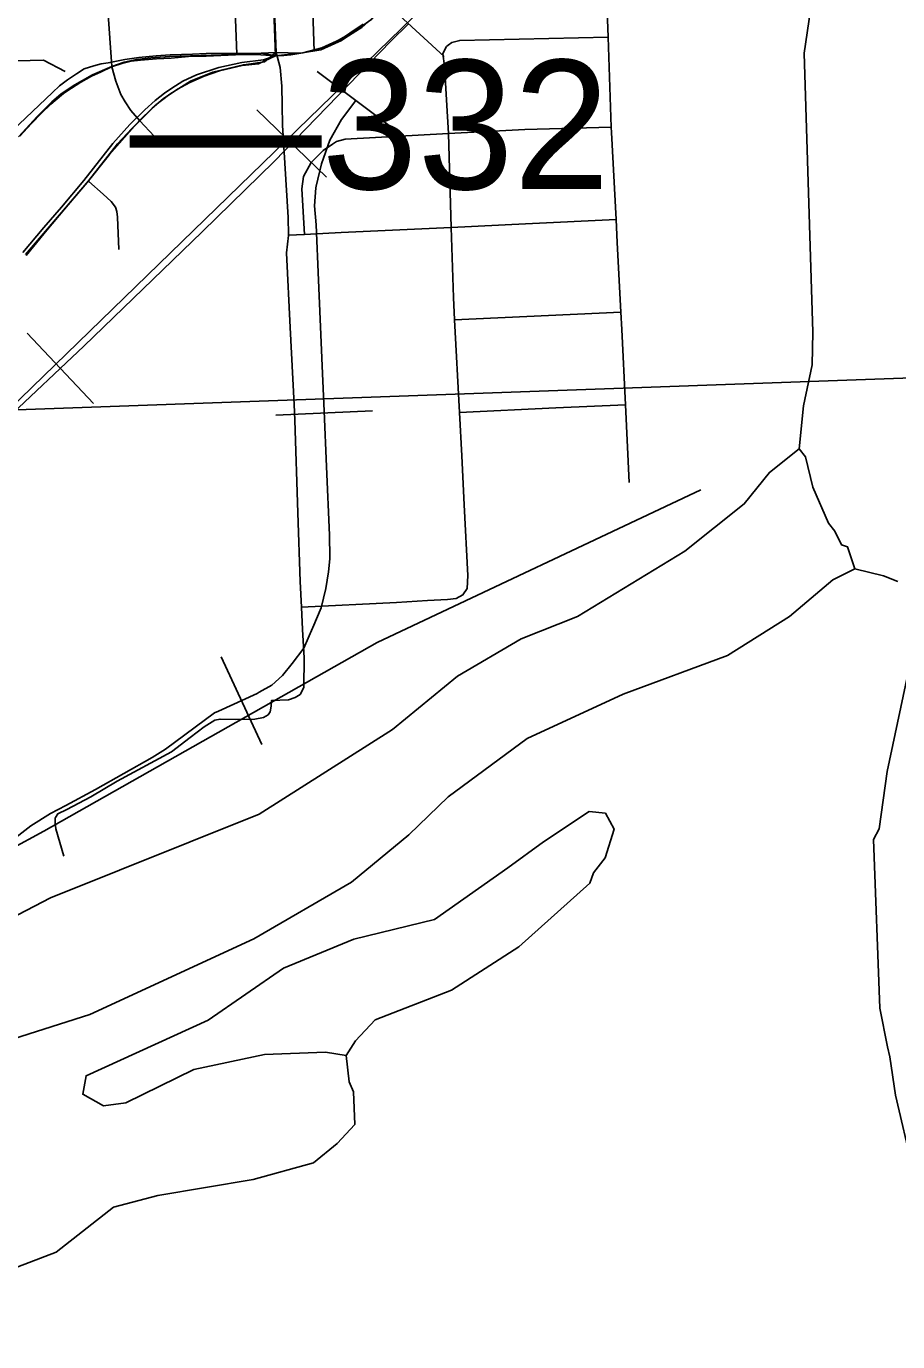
# Model space of a CAD drawing. Extents: x 128.7 to 185.5, y -21.4 to 12.6.
# Drawn here: x 170.375 to 171.051, y -9.139 to -8.12 of the extents above; entities that cross this region are included whole.
import ezdxf

# ---------------------------------------------------------------- set-up
doc = ezdxf.new("R2010")
doc.units = 0
for name, color, linetype in [('tdCoCityStreetMinor', 7, 'Continuous'), ('tdCoHydroRiver', 7, 'Continuous'), ('tdCoPriCL', 7, 'Continuous'), ('tdCoPriDiv', 7, 'Continuous'), ('tdCoPrimary', 7, 'Continuous'), ('tdCoPriNonDiv', 7, 'Continuous'), ('tdCoRRCL', 7, 'Continuous'), ('tdCoSectLine', 7, 'Continuous'), ('tdStHwyPriRefPost1', 7, 'Continuous')]:
    doc.layers.add(name, color=color, linetype=linetype)

msp = doc.modelspace()

# ---------------------------------------------------------------- linework, layer by layer
at = {"layer": 'tdCoCityStreetMinor'}
for p, q in [((170.8287, -8.1984), (170.8262, -8.1288)), ((170.5786, -8.2821), (170.5909, -8.2815)), ((170.7073, -8.3477), (170.8361, -8.3416)), ((170.8427, -8.4737), (170.8397, -8.4135))]:
    msp.add_line(p, q, dxfattribs=at)
for points in [[(170.8262, -8.1288), (170.8254, -8.1083), (170.8225, -8.0566), (170.8213, -8.0343), (170.8178, -7.9635), (170.8171, -7.9138), (170.817, -7.907), (170.8165, -7.8909)], [(170.5487, -8.2119), (170.4997, -8.2135), (170.491, -8.2131), (170.4836, -8.2111), (170.4744, -8.2053), (170.4634, -8.1934), (170.4563, -8.1854), (170.4519, -8.1789), (170.4487, -8.1731), (170.4448, -8.1629), (170.4418, -8.1518), (170.4417, -8.1515), (170.4387, -8.1076), (170.4383, -8.1014), (170.437, -8.0721)], [(170.7025, -8.2033), (170.6995, -8.1513), (170.6983, -8.1414), (170.701, -8.136), (170.7024, -8.1349), (170.7052, -8.1328), (170.7113, -8.1313), (170.8262, -8.1288)], [(170.2768, -8.1518), (170.3574, -8.1473), (170.3887, -8.1465), (170.4056, -8.1554)], [(170.5786, -8.2821), (170.5786, -8.2817), (170.5782, -8.2683), (170.574, -8.197), (170.5737, -8.1813), (170.5734, -8.1666), (170.5721, -8.1522), (170.5689, -8.1407)], [(170.7025, -8.2033), (170.7616, -8.2002), (170.8287, -8.1984)], [(170.8324, -8.27), (170.8289, -8.2025), (170.8287, -8.1984)], [(170.5909, -8.2815), (170.5889, -8.2463), (170.5902, -8.2367), (170.5961, -8.2258), (170.6055, -8.2164), (170.6127, -8.2116), (170.6158, -8.2095), (170.6225, -8.2076), (170.7025, -8.2033)], [(170.7047, -8.2761), (170.7025, -8.2033), (170.7025, -8.2033)], [(170.4471, -8.2931), (170.4461, -8.2682), (170.4455, -8.2638), (170.4446, -8.2603), (170.4412, -8.2561), (170.435, -8.2502), (170.4239, -8.2404), (170.4236, -8.2401)], [(170.7047, -8.2761), (170.7623, -8.2734), (170.8324, -8.27)], [(170.8361, -8.3416), (170.8333, -8.2878), (170.8324, -8.27)], [(170.5909, -8.2815), (170.6193, -8.2801), (170.7047, -8.2761)], [(170.7073, -8.3477), (170.7064, -8.3303), (170.7047, -8.2761)], [(170.5886, -8.5701), (170.5876, -8.5503), (170.5858, -8.4971), (170.5834, -8.4254), (170.583, -8.4132), (170.5799, -8.3535), (170.5769, -8.2957), (170.5785, -8.2824), (170.5786, -8.2821)], [(170.8397, -8.4135), (170.8368, -8.3551), (170.8361, -8.3416)], [(170.7111, -8.4194), (170.7111, -8.4194), (170.7073, -8.3477)], [(170.7111, -8.4194), (170.7857, -8.4158), (170.8397, -8.4135)], [(170.5886, -8.5701), (170.6623, -8.5666), (170.6864, -8.5651), (170.7017, -8.5641), (170.7086, -8.5634), (170.7138, -8.5607), (170.717, -8.5557), (170.7175, -8.5456), (170.7148, -8.491), (170.7128, -8.4529), (170.7111, -8.4194)], [(170.4046, -8.763), (170.3982, -8.7419), (170.3977, -8.7371), (170.3977, -8.7334), (170.3979, -8.733), (170.3998, -8.7301), (170.4069, -8.7269), (170.4254, -8.717), (170.4458, -8.7049), (170.4879, -8.6821), (170.5024, -8.671), (170.5133, -8.6629), (170.5214, -8.6578), (170.5256, -8.6568), (170.5374, -8.6571), (170.5524, -8.6568), (170.5591, -8.6557), (170.5628, -8.6536), (170.5644, -8.6511), (170.5651, -8.6469), (170.5653, -8.6425), (170.5785, -8.6418), (170.5837, -8.6401), (170.5876, -8.6379), (170.5904, -8.6324), (170.5906, -8.6095), (170.5895, -8.5874), (170.5886, -8.5701)]]:
    msp.add_lwpolyline(points, dxfattribs=at)
at = {"layer": 'tdCoHydroRiver'}
for points in [[(171.0555, -7.6961), (170.9806, -7.879), (170.9621, -7.9318), (170.9623, -7.9776), (170.9801, -8.029), (170.9831, -8.1078), (170.9781, -8.1411), (170.985, -8.3571), (170.9844, -8.3824), (170.9777, -8.4143), (170.9743, -8.4475)], [(171.0174, -8.5406), (171.0119, -8.5234), (171.0072, -8.522), (171.002, -8.5112), (170.997, -8.5051), (170.9849, -8.4771), (170.9792, -8.4537), (170.9743, -8.4475), (170.9513, -8.4658), (170.9317, -8.4902), (170.8858, -8.5267), (170.8025, -8.5773), (170.759, -8.5948), (170.7096, -8.6236), (170.6591, -8.665), (170.5559, -8.7306), (170.3942, -8.7953), (170.2565, -8.8669)], [(169.8324, -9.2055), (169.9607, -9.0931), (170.0346, -9.0445), (170.191, -8.9674), (170.3061, -8.9234), (170.4246, -8.8857), (170.5518, -8.827), (170.6274, -8.7831), (170.6718, -8.7466), (170.7022, -8.717), (170.7636, -8.672), (170.838, -8.6375), (170.9189, -8.6075), (170.9667, -8.5773), (171.0003, -8.5491), (171.0174, -8.5406), (171.0397, -8.546), (171.0509, -8.5503)], [(171.0611, -8.6099), (171.0424, -8.6975), (171.0362, -8.7419), (171.0318, -8.75), (171.0369, -8.8808), (171.0428, -8.9106), (171.0447, -8.9184), (171.049, -8.9482), (171.0622, -9.0045)], [(170.6232, -8.9174), (170.6073, -8.9149), (170.56, -8.9167), (170.5052, -8.9283), (170.4525, -8.954), (170.4352, -8.9563), (170.4191, -8.9474), (170.4217, -8.9331), (170.5163, -8.89), (170.5748, -8.8498), (170.6291, -8.8272), (170.6917, -8.8121), (170.7485, -8.772), (170.7762, -8.752), (170.8116, -8.7285), (170.8242, -8.7296), (170.831, -8.742), (170.824, -8.7644), (170.815, -8.7758), (170.8121, -8.7838), (170.7572, -8.8333), (170.7049, -8.8669), (170.6458, -8.8897), (170.6306, -8.9061), (170.6232, -8.9174), (170.6255, -8.9378), (170.629, -8.9456), (170.63, -8.9708), (170.6163, -8.9855), (170.598, -9.0005), (170.5511, -9.0133), (170.4774, -9.0257), (170.443, -9.0349), (170.3986, -9.0698), (170.3566, -9.0856)]]:
    msp.add_lwpolyline(points, dxfattribs=at)
at = {"layer": 'tdCoPriCL'}
for points in [[(170.557, -7.8978), (170.5581, -7.9179), (170.5592, -7.9395), (170.5603, -7.9606), (170.5609, -7.9712), (170.5615, -7.9834), (170.5615, -7.9835), (170.5625, -8.003), (170.5637, -8.0281), (170.5646, -8.0464), (170.5656, -8.0658), (170.5668, -8.0945), (170.5686, -8.1431)], [(170.5686, -8.1431), (170.575, -8.1429), (170.5805, -8.1423), (170.5898, -8.1409), (170.5971, -8.1391), (170.6043, -8.1369), (170.6113, -8.1343), (170.6174, -8.1311), (170.6214, -8.1287), (170.626, -8.1255), (170.6326, -8.1212), (170.6364, -8.1186)], [(170.3705, -8.2054), (170.3795, -8.1956), (170.3872, -8.1875), (170.3943, -8.1806), (170.4043, -8.1724), (170.4105, -8.1681), (170.4176, -8.1635), (170.4259, -8.159), (170.4333, -8.1555), (170.4414, -8.1518), (170.4495, -8.149), (170.4566, -8.1472), (170.4639, -8.1465), (170.4764, -8.1455), (170.4876, -8.1449), (170.504, -8.1435), (170.5149, -8.1434), (170.5433, -8.1422), (170.5532, -8.1422), (170.5686, -8.1431)], [(170.3753, -8.2978), (170.3912, -8.2782), (170.4049, -8.2618), (170.4226, -8.2414), (170.4399, -8.2196), (170.4553, -8.2021), (170.463, -8.1933), (170.4729, -8.1837), (170.4814, -8.1766), (170.4925, -8.1689), (170.502, -8.1639), (170.5131, -8.159), (170.5252, -8.1549), (170.5426, -8.1506), (170.5553, -8.1494), (170.5686, -8.1431)]]:
    msp.add_lwpolyline(points, dxfattribs=at)
at = {"layer": 'tdCoPriDiv'}
for points in [[(170.6853, -7.8602), (170.5255, -7.8697), (170.5356, -8.0672), (170.5385, -8.1418)], [(170.6885, -7.9201), (170.5885, -7.9259), (170.5968, -8.0934), (170.5985, -8.1396)], [(170.3647, -8.201), (170.3956, -8.1715), (170.401, -8.1663), (170.4072, -8.1617), (170.4142, -8.157), (170.4203, -8.1533), (170.4276, -8.1508), (170.4333, -8.1495), (170.4388, -8.1486), (170.4518, -8.146), (170.4626, -8.1445), (170.4759, -8.1432), (170.487, -8.1425), (170.5042, -8.142), (170.5148, -8.1415), (170.5385, -8.1412), (170.5592, -8.1415), (170.5686, -8.1431)], [(170.3726, -8.2954), (170.389, -8.2761), (170.4027, -8.2605), (170.42, -8.2398), (170.4425, -8.2112), (170.4556, -8.1964), (170.4673, -8.185), (170.4753, -8.1778), (170.4825, -8.172), (170.4881, -8.1681), (170.4968, -8.1627), (170.5072, -8.1579), (170.5247, -8.1521), (170.5425, -8.1484), (170.5593, -8.1462), (170.5686, -8.1431)]]:
    msp.add_lwpolyline(points, dxfattribs=at)
at = {"layer": 'tdCoPrimary'}
for p, q in [((170.5672, -8.0945), (170.5689, -8.1407)), ((170.5672, -8.0945), (170.5689, -8.1407)), ((170.6223, -8.1296), (170.6337, -8.1223)), ((170.6223, -8.1296), (170.6337, -8.1223)), ((170.5689, -8.1407), (170.5456, -8.1416)), ((170.5689, -8.1407), (170.5456, -8.1416)), ((170.5678, -8.1415), (170.5689, -8.1407)), ((170.5678, -8.1415), (170.5689, -8.1407))]:
    msp.add_line(p, q, dxfattribs=at)
for points in [[(170.5689, -8.1407), (170.588, -8.1412), (170.6036, -8.1385), (170.6197, -8.1312), (170.6223, -8.1296), (170.6337, -8.1223), (170.6355, -8.1212), (170.6498, -8.1084), (170.6622, -8.0974), (170.6654, -8.0946), (170.673, -8.0839), (170.6777, -8.0767), (170.683, -8.0641), (170.6881, -8.0499), (170.6906, -8.042), (170.6919, -8.032), (170.6915, -8.018), (170.6914, -8.0169), (170.6907, -7.9934), (170.6884, -7.9245), (170.688, -7.9114), (170.6873, -7.8902)], [(170.5574, -7.8978), (170.5574, -7.8979), (170.5585, -7.9179), (170.5596, -7.9395), (170.5607, -7.9606), (170.5609, -7.9643), (170.5613, -7.9712), (170.5619, -7.9834), (170.5629, -8.003), (170.5641, -8.0281), (170.565, -8.0464), (170.566, -8.0658), (170.5663, -8.0728), (170.5672, -8.0945), (170.5689, -8.1407)], [(170.6337, -8.1223), (170.6355, -8.1212), (170.6498, -8.1084), (170.6622, -8.0974)], [(170.6337, -8.1223), (170.6355, -8.1212), (170.6498, -8.1084), (170.6622, -8.0974)], [(170.5689, -8.1407), (170.588, -8.1412), (170.6036, -8.1385), (170.6197, -8.1312), (170.6223, -8.1296)], [(170.5689, -8.1407), (170.588, -8.1412), (170.6036, -8.1385), (170.6197, -8.1312), (170.6223, -8.1296)], [(170.5689, -8.1407), (170.5456, -8.1416), (170.5347, -8.1421), (170.4865, -8.1437), (170.4718, -8.1447), (170.4608, -8.146), (170.4511, -8.1481), (170.4417, -8.1515), (170.4417, -8.1515), (170.4417, -8.1515), (170.4268, -8.1578), (170.4131, -8.1657), (170.4024, -8.1727), (170.3951, -8.1787), (170.3836, -8.1905), (170.3694, -8.206)], [(170.3748, -8.2971), (170.4043, -8.2628), (170.4236, -8.2401), (170.446, -8.2113), (170.4571, -8.1994), (170.4634, -8.1934), (170.4634, -8.1934), (170.4758, -8.181), (170.4866, -8.1728), (170.5027, -8.1628), (170.5199, -8.1559), (170.5436, -8.1501), (170.5457, -8.1498), (170.56, -8.1477), (170.5678, -8.1415), (170.5689, -8.1407)], [(170.5456, -8.1416), (170.5347, -8.1421), (170.4865, -8.1437), (170.4718, -8.1447), (170.4608, -8.146), (170.4511, -8.1481), (170.4417, -8.1515)], [(170.5456, -8.1416), (170.5347, -8.1421), (170.4865, -8.1437), (170.4718, -8.1447), (170.4608, -8.146), (170.4511, -8.1481), (170.4417, -8.1515)], [(170.5457, -8.1498), (170.56, -8.1477), (170.5678, -8.1415)], [(170.5457, -8.1498), (170.56, -8.1477), (170.5678, -8.1415)], [(170.4417, -8.1515), (170.4268, -8.1578), (170.4131, -8.1657), (170.4024, -8.1727), (170.3951, -8.1787), (170.3836, -8.1905), (170.3694, -8.206)], [(170.4417, -8.1515), (170.4268, -8.1578), (170.4131, -8.1657), (170.4024, -8.1727), (170.3951, -8.1787), (170.3836, -8.1905), (170.3694, -8.206)], [(170.4417, -8.1515), (170.4417, -8.1515), (170.4417, -8.1515)], [(170.4417, -8.1515), (170.4417, -8.1515), (170.4417, -8.1515)], [(170.4634, -8.1934), (170.4758, -8.181), (170.4866, -8.1728), (170.5027, -8.1628), (170.5199, -8.1559), (170.5436, -8.1501), (170.5457, -8.1498)], [(170.4634, -8.1934), (170.4758, -8.181), (170.4866, -8.1728), (170.5027, -8.1628), (170.5199, -8.1559), (170.5436, -8.1501), (170.5457, -8.1498)], [(170.3748, -8.2971), (170.4043, -8.2628), (170.4236, -8.2401), (170.446, -8.2113), (170.4571, -8.1994), (170.4634, -8.1934), (170.4634, -8.1934)], [(170.3748, -8.2971), (170.4043, -8.2628), (170.4236, -8.2401), (170.446, -8.2113), (170.4571, -8.1994), (170.4634, -8.1934), (170.4634, -8.1934)]]:
    msp.add_lwpolyline(points, dxfattribs=at)
at = {"layer": 'tdCoPriNonDiv'}
msp.add_lwpolyline([(170.5686, -8.1431), (170.5898, -8.1409), (170.6043, -8.1369), (170.6247, -8.1276), (170.6431, -8.1147), (170.6659, -8.0916), (170.6776, -8.075), (170.6863, -8.0566), (170.6924, -8.0298), (170.6869, -7.8902), (171.0844, -7.8734), (171.7053, -7.8605)], dxfattribs=at)
at = {"layer": 'tdCoRRCL'}
for p, q in [((170.6992, -8.1437), (170.644, -8.0929)), ((170.6007, -8.1552), (170.6607, -8.2003)), ((170.608, -8.2371), (170.5541, -8.1849)), ((170.4275, -8.4125), (170.376, -8.3579)), ((170.5688, -8.4215), (170.6437, -8.4182)), ((170.5263, -8.6086), (170.558, -8.6765))]:
    msp.add_line(p, q, dxfattribs=at)
for points in [[(169.3945, -9.4238), (169.6552, -9.103), (170.7375, -8.0526)], [(170.6716, -8.1183), (170.6578, -8.1317), (170.5674, -8.225), (170.5118, -8.2796), (170.4201, -8.3679), (170.3603, -8.4243), (170.3084, -8.4707), (170.2806, -8.4966), (170.2298, -8.5451), (170.1511, -8.6209), (170.0801, -8.6888), (170.0219, -8.7449), (170.0216, -8.7451), (169.8591, -8.9021), (169.7521, -9.0041), (169.6905, -9.0623), (169.6284, -9.1223), (169.5983, -9.147)], [(169.5983, -9.147), (169.6284, -9.1223), (169.6905, -9.0623), (169.7521, -9.0041), (169.8591, -8.9021), (170.0216, -8.7451), (170.0219, -8.7449), (170.0801, -8.6888), (170.1511, -8.6209), (170.2298, -8.5451), (170.2806, -8.4966), (170.3084, -8.4707), (170.3603, -8.4243), (170.4201, -8.3679), (170.5118, -8.2796), (170.5674, -8.225), (170.6578, -8.1317), (170.6716, -8.1183)], [(170.3579, -8.7557), (170.3789, -8.7394), (170.3941, -8.73), (170.4059, -8.7237), (170.429, -8.7114), (170.473, -8.6865), (170.4832, -8.6802), (170.5212, -8.6521), (170.5244, -8.6508), (170.5542, -8.6369), (170.5559, -8.6361), (170.5656, -8.6306), (170.5739, -8.623), (170.5813, -8.6138), (170.5905, -8.6018), (170.5972, -8.5865), (170.5975, -8.5858), (170.6038, -8.5706), (170.6075, -8.5556), (170.6096, -8.5428), (170.6105, -8.5328), (170.6106, -8.5318), (170.6104, -8.5145), (170.6081, -8.4612), (170.6062, -8.4183), (170.6049, -8.3893), (170.603, -8.347), (170.6017, -8.3168), (170.5999, -8.2741), (170.5986, -8.2594), (170.5998, -8.2453), (170.5999, -8.2442), (170.6041, -8.2269), (170.6106, -8.2086), (170.6196, -8.1926), (170.6307, -8.1778)], [(170.6307, -8.1778), (170.6196, -8.1926), (170.6106, -8.2086), (170.6041, -8.2269), (170.5999, -8.2442), (170.5998, -8.2453), (170.5986, -8.2594), (170.5999, -8.2741), (170.6017, -8.3168), (170.603, -8.347), (170.6049, -8.3893), (170.6062, -8.4183), (170.6081, -8.4612), (170.6104, -8.5145), (170.6106, -8.5318), (170.6105, -8.5328), (170.6096, -8.5428), (170.6075, -8.5556), (170.6038, -8.5706), (170.5975, -8.5858), (170.5972, -8.5865), (170.5905, -8.6018), (170.5813, -8.6138), (170.5739, -8.623), (170.5656, -8.6306), (170.5559, -8.6361), (170.5542, -8.6369), (170.5244, -8.6508), (170.5212, -8.6521), (170.4832, -8.6802), (170.473, -8.6865), (170.429, -8.7114), (170.4059, -8.7237), (170.3941, -8.73), (170.3789, -8.7394), (170.3579, -8.7557)], [(169.3945, -9.4238), (169.7809, -9.0923), (170.0695, -8.917), (170.3891, -8.7436), (170.6474, -8.5975), (170.8981, -8.4794)]]:
    msp.add_lwpolyline(points, dxfattribs=at)
at = {"layer": 'tdCoSectLine'}
msp.add_lwpolyline([(170.2883, -8.4202), (171.0909, -8.3914)], dxfattribs=at)

# ---------------------------------------------------------------- texts
at = {"layer": 'tdStHwyPriRefPost1'}
msp.add_text('‒‒332', height=0.1, rotation=360, dxfattribs=at).set_placement((170.4555, -8.2464))

doc.saveas('drawing.dxf')
